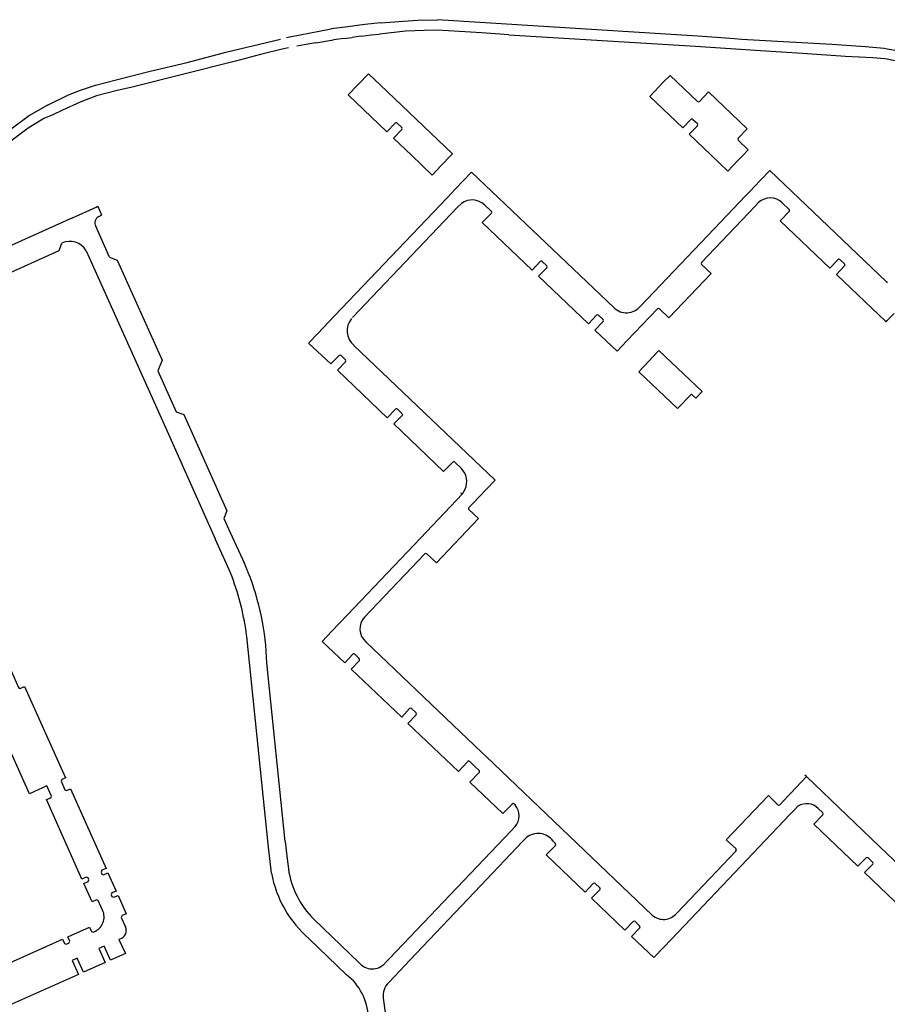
# Model space of a CAD drawing. Extents: x 148869 to 161638, y 453607 to 469810.
# Tile 977 of 1056: x 159138.22 to 159140.98, y 459873.12 to 459876.25. Entities that reach past the tile are written whole.
import ezdxf

# ---------------------------------------------------------------- set-up
doc = ezdxf.new("R2010")
doc.units = 0
doc.layers.add('LKI_V01_KANTRIJWEG', color=252, linetype='CONTINUOUS')

msp = doc.modelspace()

# ---------------------------------------------------------------- linework, layer by layer
at = {"layer": 'LKI_V01_KANTRIJWEG'}
for p, q in [((159139.3691, 459876.2408), (159139.3185, 459876.2356)), ((159139.3691, 459876.2408), (159139.3185, 459876.2356)), ((159139.2649, 459876.2284), (159139.212, 459876.2213)), ((159139.2649, 459876.2284), (159139.212, 459876.2213)), ((159139.3185, 459876.2356), (159139.2649, 459876.2284)), ((159139.3185, 459876.2356), (159139.2649, 459876.2284)), ((159139.3393, 459876.2024), (159139.3657, 459876.205)), ((159139.3393, 459876.2024), (159139.3657, 459876.205)), ((159139.1625, 459876.1774), (159139.1373, 459876.1734)), ((159139.1625, 459876.1774), (159139.1373, 459876.1734)), ((159139.1625, 459876.1774), (159139.2191, 459876.1864)), ((159139.1625, 459876.1774), (159139.2191, 459876.1864)), ((159139.2517, 459876.1913), (159139.2191, 459876.1864)), ((159139.2517, 459876.1913), (159139.2191, 459876.1864)), ((159139.2517, 459876.1913), (159139.278, 459876.1946)), ((159139.2517, 459876.1913), (159139.278, 459876.1946)), ((159139.3075, 459876.1987), (159139.278, 459876.1946)), ((159139.3075, 459876.1987), (159139.278, 459876.1946)), ((159139.3075, 459876.1987), (159139.3393, 459876.2024)), ((159139.3075, 459876.1987), (159139.3393, 459876.2024)), ((159139.7774, 459876.2022), (159140.3719, 459876.1661)), ((159139.7774, 459876.2022), (159140.3719, 459876.1661)), ((159139.1373, 459876.1734), (159139.1025, 459876.1666)), ((159139.1373, 459876.1734), (159139.1025, 459876.1666)), ((159141.0199, 459876.1512), (159140.9831, 459876.1575)), ((159141.0199, 459876.1512), (159140.9831, 459876.1575)), ((159139.3309, 459876.0782), (159139.3678, 459876.0434)), ((159139.3309, 459876.0782), (159139.3678, 459876.0434)), ((159140.2915, 459876.0737), (159140.2699, 459876.0526)), ((159140.2915, 459876.0737), (159140.2699, 459876.0526)), ((159140.3785, 459875.9904), (159140.2915, 459876.0737)), ((159140.3785, 459875.9904), (159140.2915, 459876.0737)), ((159138.3748, 459876.0112), (159138.4129, 459876.0267)), ((159138.3748, 459876.0112), (159138.4129, 459876.0267)), ((159139.3678, 459876.0434), (159139.5979, 459875.8239)), ((159139.3678, 459876.0434), (159139.5979, 459875.8239)), ((159138.3083, 459875.9793), (159138.3748, 459876.0112)), ((159138.3083, 459875.9793), (159138.3748, 459876.0112)), ((159138.3083, 459875.9793), (159138.2502, 459875.9464)), ((159138.3083, 459875.9793), (159138.2502, 459875.9464)), ((159140.3638, 459875.9336), (159140.3781, 459875.9199)), ((159140.3638, 459875.9336), (159140.3781, 459875.9199)), ((159139.4364, 459875.9075), (159139.4217, 459875.9211)), ((159139.4364, 459875.9075), (159139.4217, 459875.9211)), ((159140.5398, 459875.8366), (159140.5079, 459875.8672)), ((159140.5398, 459875.8366), (159140.5079, 459875.8672)), ((159140.5236, 459875.8195), (159140.5398, 459875.8366)), ((159140.5236, 459875.8195), (159140.5398, 459875.8366)), ((159139.5334, 459875.7563), (159139.4671, 459875.8195)), ((159139.5334, 459875.7563), (159139.4671, 459875.8195)), ((159139.5937, 459875.8195), (159139.5624, 459875.7867)), ((159139.5937, 459875.8195), (159139.5624, 459875.7867)), ((159139.5979, 459875.8239), (159139.5937, 459875.8195)), ((159139.5979, 459875.8239), (159139.5937, 459875.8195)), ((159140.4223, 459875.8195), (159140.4755, 459875.7688)), ((159140.4223, 459875.8195), (159140.4755, 459875.7688)), ((159140.4755, 459875.7688), (159140.5061, 459875.8011)), ((159140.4755, 459875.7688), (159140.5061, 459875.8011)), ((159140.5061, 459875.8011), (159140.5236, 459875.8195)), ((159140.5061, 459875.8011), (159140.5236, 459875.8195)), ((159139.5624, 459875.7867), (159139.5334, 459875.7563)), ((159139.5624, 459875.7867), (159139.5334, 459875.7563)), ((159140.5576, 459875.7174), (159140.6065, 459875.7687)), ((159140.5576, 459875.7174), (159140.6065, 459875.7687)), ((159139.6075, 459875.7121), (159139.6568, 459875.7638)), ((159139.6075, 459875.7121), (159139.6568, 459875.7638)), ((159139.5938, 459875.6977), (159139.6075, 459875.7121)), ((159139.5938, 459875.6977), (159139.6075, 459875.7121)), ((159140.5406, 459875.6995), (159140.549, 459875.7084)), ((159140.5406, 459875.6995), (159140.549, 459875.7084)), ((159140.549, 459875.7084), (159140.5576, 459875.7174)), ((159140.549, 459875.7084), (159140.5576, 459875.7174)), ((159139.222, 459875.3076), (159139.5816, 459875.6847)), ((159139.222, 459875.3076), (159139.5816, 459875.6847)), ((159139.5816, 459875.6847), (159139.5938, 459875.6977)), ((159139.5816, 459875.6847), (159139.5938, 459875.6977)), ((159140.5308, 459875.6897), (159140.5406, 459875.6995)), ((159140.5308, 459875.6897), (159140.5406, 459875.6995)), ((159138.3877, 459875.6205), (159138.4629, 459875.6544)), ((159138.3877, 459875.6205), (159138.4629, 459875.6544)), ((159139.2798, 459875.3031), (159139.6141, 459875.6536)), ((159139.2798, 459875.3031), (159139.6141, 459875.6536)), ((159139.6141, 459875.6536), (159139.6269, 459875.6661)), ((159139.6141, 459875.6536), (159139.6269, 459875.6661)), ((159139.7217, 459875.6412), (159139.6999, 459875.6618)), ((159139.7217, 459875.6412), (159139.6999, 459875.6618)), ((159140.391, 459875.4778), (159140.5626, 459875.6576)), ((159140.391, 459875.4778), (159140.5626, 459875.6576)), ((159140.5626, 459875.6576), (159140.5731, 459875.6685)), ((159140.5626, 459875.6576), (159140.5731, 459875.6685)), ((159140.6486, 459875.6675), (159140.6704, 459875.6467)), ((159140.6486, 459875.6675), (159140.6704, 459875.6467)), ((159138.3877, 459875.6205), (159137.5818, 459875.259)), ((159138.3877, 459875.6205), (159137.5818, 459875.259)), ((159138.471, 459875.6248), (159138.4804, 459875.6289)), ((159138.471, 459875.6248), (159138.4804, 459875.6289)), ((159138.5058, 459875.4945), (159138.4618, 459875.5931)), ((159138.5058, 459875.4945), (159138.4618, 459875.5931)), ((159138.4309, 459875.5148), (159138.4405, 459875.4937)), ((159138.4309, 459875.5148), (159138.4405, 459875.4937)), ((159140.8322, 459875.4871), (159140.8465, 459875.4732)), ((159140.8322, 459875.4871), (159140.8465, 459875.4732)), ((159139.8985, 459875.4671), (159139.884, 459875.4809)), ((159139.8985, 459875.4671), (159139.884, 459875.4809)), ((159140.981, 459875.4159), (159140.9831, 459875.4137)), ((159140.981, 459875.4159), (159140.9831, 459875.4137)), ((159140.2022, 459875.2798), (159140.2506, 459875.3304)), ((159140.2022, 459875.2798), (159140.2506, 459875.3304)), ((159139.1692, 459875.2523), (159139.222, 459875.3076)), ((159139.1692, 459875.2523), (159139.222, 459875.3076)), ((159140.0778, 459875.2965), (159140.0633, 459875.3101)), ((159140.0778, 459875.2965), (159140.0633, 459875.3101)), ((159140.9831, 459875.2928), (159141.0048, 459875.3159)), ((159140.9831, 459875.2928), (159141.0048, 459875.3159)), ((159140.1532, 459875.2283), (159140.2022, 459875.2798)), ((159140.1532, 459875.2283), (159140.2022, 459875.2798)), ((159139.14, 459875.2217), (159139.1692, 459875.2523)), ((159139.14, 459875.2217), (159139.1692, 459875.2523)), ((159139.7336, 459874.7855), (159139.2834, 459875.2142)), ((159139.7336, 459874.7855), (159139.2834, 459875.2142)), ((159140.1221, 459875.1957), (159140.1532, 459875.2283)), ((159140.1221, 459875.1957), (159140.1532, 459875.2283)), ((159139.2573, 459875.1683), (159139.2429, 459875.1821)), ((159139.2573, 459875.1683), (159139.2429, 459875.1821)), ((159140.2534, 459875.1956), (159140.2219, 459875.1625)), ((159140.2534, 459875.1956), (159140.2219, 459875.1625)), ((159140.2555, 459875.1978), (159140.2534, 459875.1956)), ((159140.2555, 459875.1978), (159140.2534, 459875.1956)), ((159140.3932, 459875.0672), (159140.2555, 459875.1978)), ((159140.3932, 459875.0672), (159140.2555, 459875.1978)), ((159140.2219, 459875.1625), (159140.1911, 459875.1302)), ((159140.2219, 459875.1625), (159140.1911, 459875.1302)), ((159140.1911, 459875.1302), (159140.3144, 459875.0127)), ((159140.1911, 459875.1302), (159140.3144, 459875.0127)), ((159140.3144, 459875.0127), (159140.3557, 459875.0561)), ((159140.3144, 459875.0127), (159140.3557, 459875.0561)), ((159140.3621, 459875.056), (159140.3729, 459875.0459)), ((159140.3621, 459875.056), (159140.3729, 459875.0459)), ((159140.3729, 459875.0459), (159140.3932, 459875.0672)), ((159140.3729, 459875.0459), (159140.3932, 459875.0672)), ((159139.4371, 459874.997), (159139.4226, 459875.0108)), ((159139.4371, 459874.997), (159139.4226, 459875.0108)), ((159139.6268, 459874.8221), (159139.605, 459874.8427)), ((159139.6268, 459874.8221), (159139.605, 459874.8427)), ((159139.6827, 459874.7319), (159139.7314, 459874.7833)), ((159139.6827, 459874.7319), (159139.7314, 459874.7833)), ((159139.7314, 459874.7833), (159139.7336, 459874.7855)), ((159139.7314, 459874.7833), (159139.7336, 459874.7855)), ((159139.6301, 459874.741), (159139.6386, 459874.7561)), ((159139.6301, 459874.741), (159139.6386, 459874.7561)), ((159139.6827, 459874.7319), (159139.6641, 459874.7121)), ((159139.6827, 459874.7319), (159139.6641, 459874.7121)), ((159139.6641, 459874.7121), (159139.6502, 459874.6976)), ((159139.6641, 459874.7121), (159139.6502, 459874.6976)), ((159138.8701, 459874.6628), (159138.8902, 459874.6179)), ((159138.8701, 459874.6628), (159138.8902, 459874.6179)), ((159138.8902, 459874.6179), (159138.935, 459874.5192)), ((159138.8902, 459874.6179), (159138.935, 459874.5192)), ((159138.8874, 459874.4976), (159138.843, 459874.5966)), ((159138.8874, 459874.4976), (159138.843, 459874.5966)), ((159139.3173, 459874.3486), (159139.51, 459874.5504)), ((159139.3173, 459874.3486), (159139.51, 459874.5504)), ((159138.9464, 459874.4937), (159138.935, 459874.5192)), ((159138.9464, 459874.4937), (159138.935, 459874.5192)), ((159138.8958, 459874.4772), (159138.8874, 459874.4976)), ((159138.8958, 459874.4772), (159138.8874, 459874.4976)), ((159139.2624, 459874.3555), (159139.2135, 459874.3043)), ((159139.2624, 459874.3555), (159139.2135, 459874.3043)), ((159139.2135, 459874.3043), (159139.1825, 459874.2719)), ((159139.2135, 459874.3043), (159139.1825, 459874.2719)), ((159139.0108, 459873.626), (159138.9426, 459874.2875)), ((159139.0108, 459873.626), (159138.9426, 459874.2875)), ((159139.6916, 459873.9175), (159139.3216, 459874.27)), ((159139.6916, 459873.9175), (159139.3216, 459874.27)), ((159139.3009, 459874.2172), (159139.2864, 459874.2309)), ((159139.3009, 459874.2172), (159139.2864, 459874.2309)), ((159139.0652, 459873.6346), (159139.0065, 459874.2035)), ((159139.0652, 459873.6346), (159139.0065, 459874.2035)), ((159138.235, 459874.1282), (159138.3653, 459873.8372)), ((159138.235, 459874.1282), (159138.3653, 459873.8372)), ((159139.4823, 459874.0443), (159139.4678, 459874.0582)), ((159139.4823, 459874.0443), (159139.4678, 459874.0582)), ((159138.2503, 459873.7867), (159138.1394, 459874.0344)), ((159138.2503, 459873.7867), (159138.1394, 459874.0344)), ((159139.7048, 459873.9053), (159139.6916, 459873.9175)), ((159139.7048, 459873.9053), (159139.6916, 459873.9175)), ((159139.6527, 459873.8892), (159139.6615, 459873.8806)), ((159139.6527, 459873.8892), (159139.6615, 459873.8806)), ((159140.2343, 459873.4007), (159139.7048, 459873.9053)), ((159140.2343, 459873.4007), (159139.7048, 459873.9053)), ((159139.6695, 459873.8732), (159139.6615, 459873.8806)), ((159139.6695, 459873.8732), (159139.6615, 459873.8806)), ((159139.6695, 459873.8732), (159139.6826, 459873.8608)), ((159139.6695, 459873.8732), (159139.6826, 459873.8608)), ((159140.6743, 459873.7875), (159140.7254, 459873.8413)), ((159140.6743, 459873.7875), (159140.7254, 459873.8413)), ((159140.7254, 459873.8413), (159140.7199, 459873.8463)), ((159140.7254, 459873.8413), (159140.7199, 459873.8463)), ((159140.7254, 459873.8413), (159140.9831, 459873.5958)), ((159140.7254, 459873.8413), (159140.9831, 459873.5958)), ((159138.3809, 459873.8021), (159138.4943, 459873.5489)), ((159138.3809, 459873.8021), (159138.4943, 459873.5489)), ((159138.4175, 459873.5146), (159138.3048, 459873.768)), ((159138.4175, 459873.5146), (159138.3048, 459873.768)), ((159140.6543, 459873.7664), (159140.6404, 459873.7518)), ((159140.6543, 459873.7664), (159140.6404, 459873.7518)), ((159140.6543, 459873.7664), (159140.667, 459873.7796)), ((159140.6543, 459873.7664), (159140.667, 459873.7796)), ((159140.6743, 459873.7875), (159140.667, 459873.7796)), ((159140.6743, 459873.7875), (159140.667, 459873.7796)), ((159139.7882, 459873.754), (159139.7587, 459873.7233)), ((159139.7882, 459873.754), (159139.7587, 459873.7233)), ((159139.7973, 459873.7511), (159139.7947, 459873.754)), ((159139.7973, 459873.7511), (159139.7947, 459873.754)), ((159140.6724, 459873.7205), (159140.687, 459873.7356)), ((159140.6724, 459873.7205), (159140.687, 459873.7356)), ((159140.687, 459873.7356), (159140.6983, 459873.747)), ((159140.687, 459873.7356), (159140.6983, 459873.747)), ((159140.7632, 459873.7394), (159140.7776, 459873.7257)), ((159140.7632, 459873.7394), (159140.7776, 459873.7257)), ((159140.6724, 459873.7205), (159140.5362, 459873.577)), ((159140.6724, 459873.7205), (159140.5362, 459873.577)), ((159139.3973, 459873.2622), (159139.7847, 459873.6687)), ((159139.3973, 459873.2622), (159139.7847, 459873.6687)), ((159139.7847, 459873.6687), (159139.7971, 459873.682)), ((159139.7847, 459873.6687), (159139.7971, 459873.682)), ((159139.821, 459873.6345), (159139.8334, 459873.6475)), ((159139.821, 459873.6345), (159139.8334, 459873.6475)), ((159139.9256, 459873.6288), (159139.9185, 459873.6359)), ((159139.9256, 459873.6288), (159139.9185, 459873.6359)), ((159139.0214, 459873.5338), (159139.0108, 459873.626)), ((159139.0214, 459873.5338), (159139.0108, 459873.626)), ((159139.0652, 459873.6346), (159139.0709, 459873.5795)), ((159139.0652, 459873.6346), (159139.0709, 459873.5795)), ((159140.5011, 459873.6047), (159140.3123, 459873.4066)), ((159140.5011, 459873.6047), (159140.3123, 459873.4066)), ((159139.0709, 459873.5795), (159139.0753, 459873.5477)), ((159139.0709, 459873.5795), (159139.0753, 459873.5477)), ((159140.3169, 459873.3461), (159140.5362, 459873.577)), ((159140.3169, 459873.3461), (159140.5362, 459873.577)), ((159140.9364, 459873.5692), (159140.922, 459873.583)), ((159140.9364, 459873.5692), (159140.922, 459873.583)), ((159140.9831, 459873.5958), (159141.1552, 459873.4319)), ((159140.9831, 459873.5958), (159141.1552, 459873.4319)), ((159138.4943, 459873.5489), (159138.4808, 459873.543)), ((159138.4943, 459873.5489), (159138.4808, 459873.543)), ((159140.9102, 459873.5359), (159140.9365, 459873.5627)), ((159140.9102, 459873.5359), (159140.9365, 459873.5627)), ((159140.9374, 459873.5678), (159140.9364, 459873.5692)), ((159140.9374, 459873.5678), (159140.9364, 459873.5692)), ((159138.481, 459873.5312), (159138.4867, 459873.5291)), ((159138.481, 459873.5312), (159138.4867, 459873.5291)), ((159140.9831, 459873.4666), (159140.9102, 459873.5359)), ((159140.9831, 459873.4666), (159140.9102, 459873.5359)), ((159140.0669, 459873.4872), (159140.0525, 459873.5012)), ((159140.0669, 459873.4872), (159140.0525, 459873.5012)), ((159141.0509, 459873.4021), (159140.9831, 459873.4666)), ((159141.0509, 459873.4021), (159140.9831, 459873.4666)), ((159138.4835, 459873.4161), (159138.4696, 459873.4465)), ((159138.4835, 459873.4161), (159138.4696, 459873.4465)), ((159139.1571, 459873.3866), (159139.2999, 459873.2495)), ((159139.1571, 459873.3866), (159139.2999, 459873.2495)), ((159138.3726, 459873.3308), (159138.4413, 459873.3615)), ((159138.3726, 459873.3308), (159138.4413, 459873.3615)), ((159140.1942, 459873.366), (159140.1797, 459873.3799)), ((159140.1942, 459873.366), (159140.1797, 459873.3799)), ((159138.3793, 459873.3175), (159138.3726, 459873.3308)), ((159138.3793, 459873.3175), (159138.3726, 459873.3308)), ((159138.539, 459873.3243), (159138.5354, 459873.3229)), ((159138.539, 459873.3243), (159138.5354, 459873.3229)), ((159138.5354, 459873.3229), (159138.5559, 459873.2782)), ((159138.5354, 459873.3229), (159138.5559, 459873.2782)), ((159139.2606, 459873.2107), (159139.1418, 459873.325)), ((159139.2606, 459873.2107), (159139.1418, 459873.325)), ((159140.2714, 459873.2984), (159140.3169, 459873.3461)), ((159140.2714, 459873.2984), (159140.3169, 459873.3461)), ((159140.2395, 459873.2651), (159140.2714, 459873.2984)), ((159140.2395, 459873.2651), (159140.2714, 459873.2984)), ((159139.3849, 459873.2493), (159139.3973, 459873.2622)), ((159139.3849, 459873.2493), (159139.3973, 459873.2622)), ((159139.3832, 459873.2477), (159139.3849, 459873.2493)), ((159139.3832, 459873.2477), (159139.3849, 459873.2493)), ((159139.4624, 459873.2573), (159139.4138, 459873.206)), ((159139.4624, 459873.2573), (159139.4138, 459873.206)), ((159138.4063, 459873.2116), (159138.1093, 459873.0794)), ((159138.4063, 459873.2116), (159138.1093, 459873.0794)), ((159139.4138, 459873.206), (159139.3948, 459873.186)), ((159139.4138, 459873.206), (159139.3948, 459873.186)), ((159139.3772, 459873.1355), (159139.404, 459872.9431)), ((159139.3772, 459873.1355), (159139.404, 459872.9431))]:
    msp.add_line(p, q, dxfattribs=at)
for points in [[(159139.3691, 459876.2408), (159139.4869, 459876.2498), (159139.5503, 459876.2509)], [(159139.3691, 459876.2408), (159139.4869, 459876.2498), (159139.5503, 459876.2509)], [(159140.4237, 459876.1951), (159140.3796, 459876.1984), (159139.8709, 459876.23), (159139.5503, 459876.2509)], [(159140.4237, 459876.1951), (159140.3796, 459876.1984), (159139.8709, 459876.23), (159139.5503, 459876.2509)], [(159139.0692, 459876.1939), (159139.0803, 459876.1966), (159139.212, 459876.2213)], [(159139.0692, 459876.1939), (159139.0803, 459876.1966), (159139.212, 459876.2213)], [(159139.7774, 459876.2022), (159139.6907, 459876.2088), (159139.5506, 459876.2172), (159139.5074, 459876.2169), (159139.4492, 459876.2141), (159139.3657, 459876.205)], [(159139.7774, 459876.2022), (159139.6907, 459876.2088), (159139.5506, 459876.2172), (159139.5074, 459876.2169), (159139.4492, 459876.2141), (159139.3657, 459876.205)], [(159138.5271, 459876.0591), (159138.635, 459876.0866), (159138.7528, 459876.1149), (159138.8765, 459876.1474), (159139.0502, 459876.1893)], [(159138.5271, 459876.0591), (159138.635, 459876.0866), (159138.7528, 459876.1149), (159138.8765, 459876.1474), (159139.0502, 459876.1893)], [(159140.9831, 459876.1575), (159140.9726, 459876.1593), (159140.9131, 459876.165), (159140.8068, 459876.1721), (159140.5181, 459876.1882), (159140.4965, 459876.1902), (159140.4237, 459876.1951)], [(159140.9831, 459876.1575), (159140.9726, 459876.1593), (159140.9131, 459876.165), (159140.8068, 459876.1721), (159140.5181, 459876.1882), (159140.4965, 459876.1902), (159140.4237, 459876.1951)], [(159139.0757, 459876.1613), (159139.0552, 459876.1573), (159138.9868, 459876.1401)], [(159139.0757, 459876.1613), (159139.0552, 459876.1573), (159138.9868, 459876.1401)], [(159140.3719, 459876.1661), (159140.5795, 459876.1523), (159140.7128, 459876.1441), (159140.8496, 459876.135), (159140.9368, 459876.1304), (159140.9752, 459876.1275), (159140.9831, 459876.126)], [(159140.3719, 459876.1661), (159140.5795, 459876.1523), (159140.7128, 459876.1441), (159140.8496, 459876.135), (159140.9368, 459876.1304), (159140.9752, 459876.1275), (159140.9831, 459876.126)], [(159138.9868, 459876.1401), (159138.9068, 459876.1188), (159138.5738, 459876.0353), (159138.5303, 459876.0253)], [(159138.9868, 459876.1401), (159138.9068, 459876.1188), (159138.5738, 459876.0353), (159138.5303, 459876.0253)], [(159140.9831, 459876.126), (159141.0083, 459876.1213), (159141.0645, 459876.1041), (159141.1167, 459876.0839), (159141.1766, 459876.0501), (159141.2346, 459876.0072), (159141.2979, 459875.9613), (159141.383, 459875.8961)], [(159140.9831, 459876.126), (159141.0083, 459876.1213), (159141.0645, 459876.1041), (159141.1167, 459876.0839), (159141.1766, 459876.0501), (159141.2346, 459876.0072), (159141.2979, 459875.9613), (159141.383, 459875.8961)], [(159138.4129, 459876.0267), (159138.461, 459876.0427), (159138.5271, 459876.0591)], [(159138.4129, 459876.0267), (159138.461, 459876.0427), (159138.5271, 459876.0591)], [(159139.4152, 459875.9211), (159139.3893, 459875.894), (159139.2658, 459876.0115), (159139.3309, 459876.0782)], [(159139.4152, 459875.9211), (159139.3893, 459875.894), (159139.2658, 459876.0115), (159139.3309, 459876.0782)], [(159140.2699, 459876.0526), (159140.2263, 459876.0068), (159140.3316, 459875.9062), (159140.3573, 459875.9336)], [(159140.2699, 459876.0526), (159140.2263, 459876.0068), (159140.3316, 459875.9062), (159140.3573, 459875.9336)], [(159138.5303, 459876.0253), (159138.4636, 459876.0085), (159138.4116, 459875.9886), (159138.356, 459875.9631), (159138.325, 459875.9477), (159138.2966, 459875.9367), (159138.2465, 459875.9057), (159138.1825, 459875.8575), (159138.1359, 459875.8195)], [(159138.5303, 459876.0253), (159138.4636, 459876.0085), (159138.4116, 459875.9886), (159138.356, 459875.9631), (159138.325, 459875.9477), (159138.2966, 459875.9367), (159138.2465, 459875.9057), (159138.1825, 459875.8575), (159138.1359, 459875.8195)], [(159140.5078, 459875.8733), (159140.5368, 459875.9035), (159140.4136, 459876.0211), (159140.385, 459875.9906)], [(159140.5078, 459875.8733), (159140.5368, 459875.9035), (159140.4136, 459876.0211), (159140.385, 459875.9906)], [(159138.2502, 459875.9464), (159138.1966, 459875.9057), (159138.1436, 459875.8646), (159138.0884, 459875.8195)], [(159138.2502, 459875.9464), (159138.1966, 459875.9057), (159138.1436, 459875.8646), (159138.0884, 459875.8195)], [(159139.4671, 459875.8195), (159139.4099, 459875.874), (159139.4363, 459875.9009)], [(159139.4671, 459875.8195), (159139.4099, 459875.874), (159139.4363, 459875.9009)], [(159140.3786, 459875.9135), (159140.3523, 459875.8862), (159140.4223, 459875.8195)], [(159140.3786, 459875.9135), (159140.3523, 459875.8862), (159140.4223, 459875.8195)], [(159140.6065, 459875.7687), (159140.6087, 459875.7712), (159140.981, 459875.4159)], [(159140.6065, 459875.7687), (159140.6087, 459875.7712), (159140.981, 459875.4159)], [(159139.6568, 459875.7638), (159139.6589, 459875.766), (159140.1119, 459875.3343)], [(159139.6568, 459875.7638), (159139.6589, 459875.766), (159140.1119, 459875.3343)], [(159140.5308, 459875.6897), (159140.4525, 459875.607), (159140.1965, 459875.3388)], [(159140.5308, 459875.6897), (159140.4525, 459875.607), (159140.1965, 459875.3388)], [(159138.4629, 459875.6544), (159138.4683, 459875.6568), (159138.4804, 459875.6289)], [(159138.4629, 459875.6544), (159138.4683, 459875.6568), (159138.4804, 459875.6289)], [(159139.8776, 459875.4808), (159139.8513, 459875.4538), (159139.6927, 459875.6048), (159139.7221, 459875.6347)], [(159139.8776, 459875.4808), (159139.8513, 459875.4538), (159139.6927, 459875.6048), (159139.7221, 459875.6347)], [(159140.6705, 459875.6404), (159140.6414, 459875.6104), (159140.7999, 459875.4595), (159140.8255, 459875.4869)], [(159140.6705, 459875.6404), (159140.6414, 459875.6104), (159140.7999, 459875.4595), (159140.8255, 459875.4869)], [(159138.1308, 459875.4396), (159138.134, 459875.441), (159138.1571, 459875.4314), (159138.345, 459875.516), (159138.3537, 459875.5392)], [(159138.1308, 459875.4396), (159138.134, 459875.441), (159138.1571, 459875.4314), (159138.345, 459875.516), (159138.3537, 459875.5392)], [(159138.4405, 459875.4937), (159138.6888, 459874.9406), (159138.8418, 459874.5984), (159138.843, 459874.5966)], [(159138.4405, 459875.4937), (159138.6888, 459874.9406), (159138.8418, 459874.5984), (159138.843, 459874.5966)], [(159138.5058, 459875.4945), (159138.5297, 459875.4858), (159138.6727, 459875.1673), (159138.6595, 459875.1333), (159138.7182, 459875.0024), (159138.7425, 459874.9938), (159138.8796, 459874.6877), (159138.8701, 459874.6628)], [(159138.5058, 459875.4945), (159138.5297, 459875.4858), (159138.6727, 459875.1673), (159138.6595, 459875.1333), (159138.7182, 459875.0024), (159138.7425, 459874.9938), (159138.8796, 459874.6877), (159138.8701, 459874.6628)], [(159140.0569, 459875.3101), (159140.031, 459875.283), (159139.8723, 459875.434), (159139.8985, 459875.4607)], [(159140.0569, 459875.3101), (159140.031, 459875.283), (159139.8723, 459875.434), (159139.8985, 459875.4607)], [(159140.2571, 459875.3305), (159140.287, 459875.3015), (159140.4215, 459875.4425), (159140.3911, 459875.4715)], [(159140.2571, 459875.3305), (159140.287, 459875.3015), (159140.4215, 459875.4425), (159140.3911, 459875.4715)], [(159140.8466, 459875.4668), (159140.8209, 459875.4396), (159140.9791, 459875.2885), (159140.9831, 459875.2928)], [(159140.8466, 459875.4668), (159140.8209, 459875.4396), (159140.9791, 459875.2885), (159140.9831, 459875.2928)], [(159140.0779, 459875.29), (159140.0516, 459875.263), (159140.1221, 459875.1957)], [(159140.0779, 459875.29), (159140.0516, 459875.263), (159140.1221, 459875.1957)], [(159139.2366, 459875.1821), (159139.2104, 459875.1548), (159139.1396, 459875.2206)], [(159139.2366, 459875.1821), (159139.2104, 459875.1548), (159139.1396, 459875.2206)], [(159139.4162, 459875.0107), (159139.39, 459874.9837), (159139.2314, 459875.1348), (159139.2574, 459875.1618)], [(159139.4162, 459875.0107), (159139.39, 459874.9837), (159139.2314, 459875.1348), (159139.2574, 459875.1618)], [(159139.5989, 459874.8425), (159139.5698, 459874.8128), (159139.4109, 459874.9638), (159139.4373, 459874.9905)], [(159139.5989, 459874.8425), (159139.5698, 459874.8128), (159139.4109, 459874.9638), (159139.4373, 459874.9905)], [(159139.6239, 459874.7449), (159139.6301, 459874.741), (159139.4965, 459874.6005), (159139.2624, 459874.3555)], [(159139.6239, 459874.7449), (159139.6301, 459874.741), (159139.4965, 459874.6005), (159139.2624, 459874.3555)], [(159139.5162, 459874.5506), (159139.5466, 459874.5217), (159139.6808, 459874.6626), (159139.6505, 459874.6913)], [(159139.5162, 459874.5506), (159139.5466, 459874.5217), (159139.6808, 459874.6626), (159139.6505, 459874.6913)], [(159139.2801, 459874.2309), (159139.2546, 459874.2033), (159139.1825, 459874.2719)], [(159139.2801, 459874.2309), (159139.2546, 459874.2033), (159139.1825, 459874.2719)], [(159138.1546, 459874.2603), (159138.2155, 459874.1245), (159138.2211, 459874.1222), (159138.235, 459874.1282)], [(159138.1546, 459874.2603), (159138.2155, 459874.1245), (159138.2211, 459874.1222), (159138.235, 459874.1282)], [(159139.4613, 459874.0581), (159139.4362, 459874.0303), (159139.2753, 459874.1836), (159139.3014, 459874.2111)], [(159139.4613, 459874.0581), (159139.4362, 459874.0303), (159139.2753, 459874.1836), (159139.3014, 459874.2111)], [(159139.6459, 459873.8888), (159139.617, 459873.8579), (159139.4562, 459874.0107), (159139.4824, 459874.038)], [(159139.6459, 459873.8888), (159139.617, 459873.8579), (159139.4562, 459874.0107), (159139.4824, 459874.038)], [(159139.6827, 459873.8544), (159139.6532, 459873.8237), (159139.7587, 459873.7233)], [(159139.6827, 459873.8544), (159139.6532, 459873.8237), (159139.7587, 459873.7233)], [(159138.3653, 459873.8372), (159138.3535, 459873.8321), (159138.3512, 459873.8265), (159138.3634, 459873.7991), (159138.3694, 459873.7973), (159138.3809, 459873.8021)], [(159138.3653, 459873.8372), (159138.3535, 459873.8321), (159138.3512, 459873.8265), (159138.3634, 459873.7991), (159138.3694, 459873.7973), (159138.3809, 459873.8021)], [(159138.3048, 459873.768), (159138.3182, 459873.7737), (159138.3204, 459873.7795), (159138.306, 459873.8116), (159138.2503, 459873.7867)], [(159138.3048, 459873.768), (159138.3182, 459873.7737), (159138.3204, 459873.7795), (159138.306, 459873.8116), (159138.2503, 459873.7867)], [(159140.6342, 459873.7517), (159140.6043, 459873.7807), (159140.4701, 459873.6401), (159140.5011, 459873.611)], [(159140.6342, 459873.7517), (159140.6043, 459873.7807), (159140.4701, 459873.6401), (159140.5011, 459873.611)], [(159140.9155, 459873.5829), (159140.8892, 459873.5559), (159140.7485, 459873.6899), (159140.7777, 459873.7196)], [(159140.9155, 459873.5829), (159140.8892, 459873.5559), (159140.7485, 459873.6899), (159140.7777, 459873.7196)], [(159139.821, 459873.6345), (159139.6883, 459873.4944), (159139.4624, 459873.2573)], [(159139.821, 459873.6345), (159139.6883, 459873.4944), (159139.4624, 459873.2573)], [(159140.0459, 459873.5008), (159140.0202, 459873.4736), (159139.8967, 459873.5922), (159139.9258, 459873.6224)], [(159140.0459, 459873.5008), (159140.0202, 459873.4736), (159139.8967, 459873.5922), (159139.9258, 459873.6224)], [(159138.4808, 459873.543), (159138.4784, 459873.5371), (159138.481, 459873.5312)], [(159138.4808, 459873.543), (159138.4784, 459873.5371), (159138.481, 459873.5312)], [(159138.4696, 459873.4465), (159138.4639, 459873.4487), (159138.45, 459873.4426), (159138.4239, 459873.5008), (159138.4378, 459873.507), (159138.4399, 459873.5129), (159138.4373, 459873.5186), (159138.4316, 459873.5208), (159138.4175, 459873.5146)], [(159138.4696, 459873.4465), (159138.4639, 459873.4487), (159138.45, 459873.4426), (159138.4239, 459873.5008), (159138.4378, 459873.507), (159138.4399, 459873.5129), (159138.4373, 459873.5186), (159138.4316, 459873.5208), (159138.4175, 459873.5146)], [(159138.4867, 459873.5291), (159138.5005, 459873.5352), (159138.5266, 459873.4769), (159138.5129, 459873.4708), (159138.5106, 459873.4651), (159138.5131, 459873.4592), (159138.5191, 459873.457), (159138.5328, 459873.4631), (159138.5588, 459873.4048), (159138.5453, 459873.3988), (159138.5429, 459873.3932), (159138.5567, 459873.3627)], [(159138.4867, 459873.5291), (159138.5005, 459873.5352), (159138.5266, 459873.4769), (159138.5129, 459873.4708), (159138.5106, 459873.4651), (159138.5131, 459873.4592), (159138.5191, 459873.457), (159138.5328, 459873.4631), (159138.5588, 459873.4048), (159138.5453, 459873.3988), (159138.5429, 459873.3932), (159138.5567, 459873.3627)], [(159140.1735, 459873.3799), (159140.1474, 459873.3525), (159140.0413, 459873.454), (159140.0673, 459873.481)], [(159140.1735, 459873.3799), (159140.1474, 459873.3525), (159140.0413, 459873.454), (159140.0673, 459873.481)], [(159138.4413, 459873.3615), (159138.4477, 459873.3478), (159138.4533, 459873.3457), (159138.4563, 459873.3471)], [(159138.4413, 459873.3615), (159138.4477, 459873.3478), (159138.4533, 459873.3457), (159138.4563, 459873.3471)], [(159140.2395, 459873.2651), (159140.1683, 459873.3325), (159140.1945, 459873.3596)], [(159140.2395, 459873.2651), (159140.1683, 459873.3325), (159140.1945, 459873.3596)], [(159138.147, 459873.23), (159138.356, 459873.3234), (159138.3623, 459873.3098)], [(159138.147, 459873.23), (159138.356, 459873.3234), (159138.3623, 459873.3098)], [(159138.3623, 459873.3098), (159138.3678, 459873.3075), (159138.3762, 459873.3112), (159138.3793, 459873.3175)], [(159138.3623, 459873.3098), (159138.3678, 459873.3075), (159138.3762, 459873.3112), (159138.3793, 459873.3175)], [(159138.4882, 459873.3012), (159138.4717, 459873.294), (159138.4917, 459873.2497), (159138.4229, 459873.2191)], [(159138.4882, 459873.3012), (159138.4717, 459873.294), (159138.4917, 459873.2497), (159138.4229, 459873.2191)], [(159138.5559, 459873.2782), (159138.5082, 459873.2571), (159138.4882, 459873.3012)], [(159138.5559, 459873.2782), (159138.5082, 459873.2571), (159138.4882, 459873.3012)], [(159138.4229, 459873.2191), (159138.4027, 459873.2635), (159138.3864, 459873.2562), (159138.4063, 459873.2116)], [(159138.4229, 459873.2191), (159138.4027, 459873.2635), (159138.3864, 459873.2562), (159138.4063, 459873.2116)]]:
    msp.add_lwpolyline(points, dxfattribs=at)
for centre, radius, start, end in [((159140.3816, 459875.9938), 0.00466, 227.5662, 315.444), ((159140.3816, 459875.9938), 0.00466, 227.5662, 315.444), ((159140.3605, 459875.9307), 0.00436, 41.8918, 137.5769), ((159140.3605, 459875.9307), 0.00436, 41.8918, 137.5769), ((159139.4184, 459875.918), 0.00446, 42.8095, 136.6633), ((159139.4184, 459875.918), 0.00446, 42.8095, 136.6633), ((159139.4326, 459875.9043), 0.00499, 317.515, 40.7567), ((159139.4326, 459875.9043), 0.00499, 317.515, 40.7567), ((159140.3752, 459875.9165), 0.00454, 319.0348, 48.8433), ((159140.3752, 459875.9165), 0.00454, 319.0348, 48.8433), ((159140.511, 459875.8703), 0.00438, 137.1305, 225.3113), ((159140.511, 459875.8703), 0.00438, 137.1305, 225.3113), ((159139.6608, 459875.6194), 0.0577, 47.2813, 125.9766), ((159139.6608, 459875.6194), 0.0577, 47.2813, 125.9766), ((159140.6103, 459875.6299), 0.0536, 44.4657, 134.0013), ((159140.6103, 459875.6299), 0.0536, 44.4657, 134.0013), ((159139.7186, 459875.6378), 0.00462, 318.728, 47.818), ((159139.7186, 459875.6378), 0.00462, 318.728, 47.818), ((159140.6677, 459875.6435), 0.00418, 312.4299, 49.9382), ((159140.6677, 459875.6435), 0.00418, 312.4299, 49.9382), ((159138.4831, 459875.6041), 0.024, 120.2863, 207.3127), ((159138.4831, 459875.6041), 0.024, 120.2863, 207.3127), ((159138.3797, 459875.4872), 0.0582, 28.372, 116.5484), ((159138.3797, 459875.4872), 0.0582, 28.372, 116.5484), ((159140.829, 459875.4831), 0.00514, 50.7108, 132.5235), ((159140.829, 459875.4831), 0.00514, 50.7108, 132.5235), ((159139.8808, 459875.4777), 0.00452, 45.7576, 136.0327), ((159139.8808, 459875.4777), 0.00452, 45.7576, 136.0327), ((159139.8952, 459875.4639), 0.0046, 316.2111, 43.7889), ((159139.8952, 459875.4639), 0.0046, 316.2111, 43.7889), ((159140.3943, 459875.4747), 0.00454, 137.005, 224.2743), ((159140.3943, 459875.4747), 0.00454, 137.005, 224.2743), ((159140.8436, 459875.47), 0.00436, 313.2699, 47.4485), ((159140.8436, 459875.47), 0.00436, 313.2699, 47.4485), ((159140.1521, 459875.3745), 0.0569, 225.0242, 321.1464), ((159140.1521, 459875.3745), 0.0569, 225.0242, 321.1464), ((159140.2539, 459875.3267), 0.00495, 49.9496, 132.3349), ((159140.2539, 459875.3267), 0.00495, 49.9496, 132.3349), ((159139.3231, 459875.2604), 0.0609, 139.9329, 229.3056), ((159139.3231, 459875.2604), 0.0609, 139.9329, 229.3056), ((159140.0601, 459875.3068), 0.0046, 45.4811, 134.5189), ((159140.0601, 459875.3068), 0.0046, 45.4811, 134.5189), ((159140.0741, 459875.2932), 0.00491, 319.7838, 42.5112), ((159140.0741, 459875.2932), 0.00491, 319.7838, 42.5112), ((159139.2397, 459875.1787), 0.00466, 47.5957, 132.4043), ((159139.2397, 459875.1787), 0.00466, 47.5957, 132.4043), ((159139.254, 459875.1651), 0.00466, 315.9627, 44.7403), ((159139.254, 459875.1651), 0.00466, 315.9627, 44.7403), ((159140.3588, 459875.0528), 0.00453, 44.2105, 133.9963), ((159140.3588, 459875.0528), 0.00453, 44.2105, 133.9963), ((159139.4194, 459875.0076), 0.00449, 45.4526, 136.3377), ((159139.4194, 459875.0076), 0.00449, 45.4526, 136.3377), ((159139.434, 459874.9936), 0.00451, 316.0426, 47.5095), ((159139.434, 459874.9936), 0.00451, 316.0426, 47.5095), ((159139.602, 459874.8399), 0.00403, 43.0058, 141.3128), ((159139.602, 459874.8399), 0.00403, 43.0058, 141.3128), ((159139.58, 459874.7797), 0.0632, 338.1462, 42.1867), ((159139.58, 459874.7797), 0.0632, 338.1462, 42.1867), ((159139.6533, 459874.6946), 0.00438, 136.0842, 228.6272), ((159139.6533, 459874.6946), 0.00438, 136.0842, 228.6272), ((159139.5132, 459874.5467), 0.00491, 52.1698, 130.9565), ((159139.5132, 459874.5467), 0.00491, 52.1698, 130.9565), ((159138.1725, 459874.1821), 0.8342, 1.469, 21.9319), ((159138.1725, 459874.1821), 0.8342, 1.469, 21.9319), ((159138.123, 459874.1859), 0.8258, 7.0643, 20.6526), ((159138.123, 459874.1859), 0.8258, 7.0643, 20.6526), ((159139.3591, 459874.3114), 0.0559, 138.3841, 227.7954), ((159139.3591, 459874.3114), 0.0559, 138.3841, 227.7954), ((159139.2832, 459874.2278), 0.00441, 44.463, 135.537), ((159139.2832, 459874.2278), 0.00441, 44.463, 135.537), ((159139.2972, 459874.2138), 0.00496, 326.6456, 42.7414), ((159139.2972, 459874.2138), 0.00496, 326.6456, 42.7414), ((159139.4646, 459874.0545), 0.00487, 49.0583, 132.7072), ((159139.4646, 459874.0545), 0.00487, 49.0583, 132.7072), ((159139.479, 459874.0411), 0.0046, 317.8062, 44.1976), ((159139.479, 459874.0411), 0.0046, 317.8062, 44.1976), ((159139.6494, 459873.8857), 0.00473, 46.3911, 138.974), ((159139.6494, 459873.8857), 0.00473, 46.3911, 138.974), ((159139.6794, 459873.8576), 0.00452, 315.7599, 45.854), ((159139.6794, 459873.8576), 0.00452, 315.7599, 45.854), ((159139.7914, 459873.7505), 0.00477, 47.1872, 132.9894), ((159139.7914, 459873.7505), 0.00477, 47.1872, 132.9894), ((159139.7578, 459873.7167), 0.0524, 318.5949, 41.0734), ((159139.7578, 459873.7167), 0.0524, 318.5949, 41.0734), ((159140.6372, 459873.755), 0.00448, 226.5047, 314.5988), ((159140.6372, 459873.755), 0.00448, 226.5047, 314.5988), ((159140.726, 459873.7031), 0.052, 44.3575, 122.2843), ((159140.726, 459873.7031), 0.052, 44.3575, 122.2843), ((159140.7744, 459873.7226), 0.00444, 317.5789, 45.0378), ((159140.7744, 459873.7226), 0.00444, 317.5789, 45.0378), ((159139.8704, 459873.601), 0.0594, 35.8827, 128.5359), ((159139.8704, 459873.601), 0.0594, 35.8827, 128.5359), ((159139.9224, 459873.6255), 0.00457, 317.445, 46.3196), ((159139.9224, 459873.6255), 0.00457, 317.445, 46.3196), ((159140.4978, 459873.6079), 0.00453, 316.015, 44.5289), ((159140.4978, 459873.6079), 0.00453, 316.015, 44.5289), ((159140.9188, 459873.5794), 0.00483, 48.2, 133.0302), ((159140.9188, 459873.5794), 0.00483, 48.2, 133.0302), ((159139.3504, 459873.5861), 0.2778, 187.9434, 225.8958), ((159139.3504, 459873.5861), 0.2778, 187.9434, 225.8958), ((159140.9332, 459873.5659), 0.00456, 315.6514, 24.4357), ((159140.9332, 459873.5659), 0.00456, 315.6514, 24.4357), ((159139.3769, 459873.5997), 0.3616, 190.4989, 229.439), ((159139.3769, 459873.5997), 0.3616, 190.4989, 229.439), ((159140.0494, 459873.4971), 0.0051, 53.1418, 133.8052), ((159140.0494, 459873.4971), 0.0051, 53.1418, 133.8052), ((159140.064, 459873.4839), 0.00434, 318.3106, 49.2807), ((159140.064, 459873.4839), 0.00434, 318.3106, 49.2807), ((159138.4369, 459873.3946), 0.0513, 292.1929, 24.7781), ((159138.4369, 459873.3946), 0.0513, 292.1929, 24.7781), ((159140.2706, 459873.4398), 0.0533, 227.1973, 321.4596), ((159140.2706, 459873.4398), 0.0533, 227.1973, 321.4596), ((159138.5299, 459873.3518), 0.0289, 288.3035, 22.203), ((159138.5299, 459873.3518), 0.0289, 288.3035, 22.203), ((159140.1766, 459873.3762), 0.00485, 50.2714, 129.7286), ((159140.1766, 459873.3762), 0.00485, 50.2714, 129.7286), ((159140.1911, 459873.3627), 0.00453, 317.7882, 47.5878), ((159140.1911, 459873.3627), 0.00453, 317.7882, 47.5878), ((159139.3423, 459873.2837), 0.0545, 218.897, 318.6409), ((159139.3423, 459873.2837), 0.0545, 218.897, 318.6409), ((159139.15, 459873.0687), 0.1799, 2.3735, 52.078), ((159139.15, 459873.0687), 0.1799, 2.3735, 52.078), ((159139.4371, 459873.143), 0.0603, 134.514, 187.1394), ((159139.4371, 459873.143), 0.0603, 134.514, 187.1394)]:
    msp.add_arc(centre, radius, start, end, dxfattribs=at)

doc.saveas('drawing.dxf')
